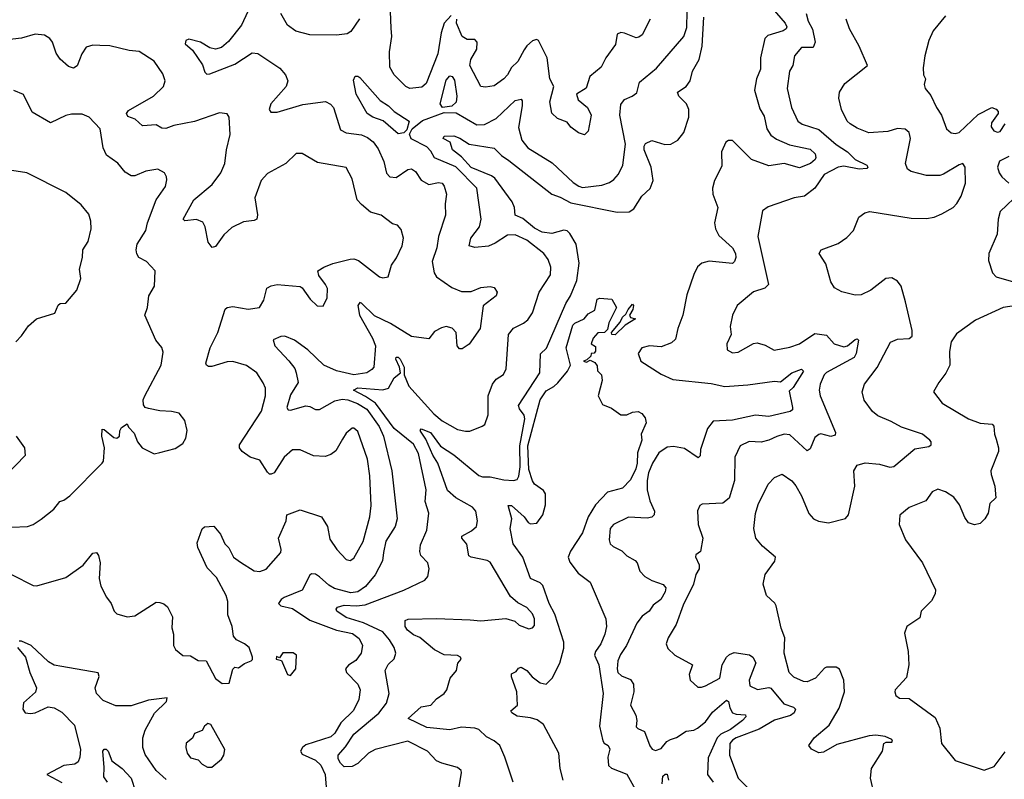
# Model space of a CAD drawing. Extents: x 2056909 to 2160450, y 827444 to 1016825.
# Tile 299 of 501: x 2135505 to 2140631, y 922689 to 926643. Entities that reach past the tile are written whole.
import ezdxf

# ---------------------------------------------------------------- set-up
doc = ezdxf.new("R2010")
doc.units = 0

msp = doc.modelspace()

# ---------------------------------------------------------------- linework, layer by layer
at = {"layer": '0CON10XD'}
for points in [[(2136692.5, 926685), (2136659.6, 926615), (2136591.3, 926528.7), (2136555, 926498), (2136525, 926488.6), (2136495, 926495.6), (2136445.9, 926525.9), (2136385, 926541.5), (2136370.8, 926535), (2136367.3, 926517.3), (2136405, 926483.3), (2136457, 926407), (2136469.5, 926369.5), (2136480, 926360), (2136495, 926360.6), (2136625, 926410.5), (2136715, 926470), (2136745, 926467.1), (2136859.5, 926389.5), (2136889.5, 926355), (2136901.5, 926325), (2136892.5, 926295), (2136813.1, 926205), (2136803.3, 926175), (2136811.7, 926161.7), (2136845, 926161.9), (2136978.5, 926201.5), (2137097.3, 926217.3), (2137122.9, 926202.9), (2137138.1, 926185), (2137175, 926070), (2137205, 926054.5), (2137285, 926043.2), (2137315, 926029.2), (2137345, 926006.7), (2137370.5, 925970.5), (2137401.5, 925905), (2137415, 925843.8), (2137431.2, 925825), (2137465, 925821.1), (2137525, 925863.1), (2137545, 925866.9), (2137565, 925852.5), (2137595, 925807.8), (2137635, 925785.6), (2137685.7, 925795.7), (2137705, 925791.2), (2137715, 925776.7), (2137727.3, 925735), (2137719.3, 925685), (2137721.5, 925625), (2137685.4, 925515), (2137676.9, 925455), (2137653.1, 925385), (2137663.3, 925325), (2137674.4, 925305), (2137755, 925249.4), (2137805, 925228.5), (2137855, 925228.2), (2137905, 925249.4), (2137955, 925254.5), (2137975, 925249.4), (2137991.4, 925225), (2137985.8, 925205), (2137917.2, 925152.8), (2137901.9, 925035), (2137845, 924954.2), (2137808.8, 924928.8), (2137795, 924930), (2137782, 924945), (2137777.5, 925015), (2137756.8, 925036.8), (2137725, 925045.6), (2137700.6, 925039.4), (2137665, 925020), (2137635, 924982.5), (2137545, 924993.5), (2137435, 925061.3), (2137352, 925102), (2137285, 925167.1), (2137275, 925170), (2137265.6, 925154.4), (2137273.5, 925105), (2137342.2, 924985), (2137357, 924945), (2137348.9, 924835), (2137338.8, 924821.2), (2137312.5, 924805), (2137245, 924794.3), (2137155, 924815.9), (2137087.8, 924845), (2137005, 924924.6), (2136935, 924974.5), (2136885, 924995.6), (2136865, 924994.4), (2136824.4, 924975.6), (2136833.6, 924945), (2136906.6, 924866.6), (2136936.6, 924826.6), (2136944.6, 924805), (2136954.4, 924755), (2136915, 924690.8), (2136895.4, 924625), (2136902, 924612), (2136915, 924610.4), (2136995, 924632.1), (2137015, 924630), (2137045, 924614.5), (2137065, 924613.6), (2137145, 924658.3), (2137183.1, 924666.9), (2137214, 924665), (2137264, 924645), (2137312.6, 924615), (2137376, 924525), (2137398.7, 924475), (2137442.5, 924295), (2137470.4, 924045), (2137459.6, 924005), (2137411.4, 923928.6), (2137398.8, 923868.8), (2137392.9, 923827.1), (2137356.4, 923753.6), (2137305, 923693.2), (2137265, 923664.2), (2137229.3, 923659.3), (2137143.1, 923683.1), (2137115, 923699.6), (2137065, 923743.8), (2137045, 923756.5), (2137025, 923759.4), (2137015, 923750.8), (2136975, 923674.4), (2136882, 923635), (2136865.5, 923624.5), (2136852, 923605), (2136865, 923591.9), (2136925, 923577.7), (2137015, 923517.5), (2137155, 923465.9), (2137237.2, 923447.2), (2137272.1, 923422.1), (2137289.1, 923385), (2137282.9, 923345), (2137255, 923307.5), (2137216.5, 923283.5), (2137201.4, 923265), (2137206.9, 923245), (2137264.5, 923185), (2137277.5, 923155), (2137270.8, 923105), (2137242.9, 923047.1), (2137176.8, 922983.2), (2137145, 922930), (2137125, 922910), (2136995, 922868.6), (2136978, 922855), (2136966.2, 922835), (2136975, 922820), (2137045, 922788.8), (2137072.3, 922762.3), (2137094.7, 922715), (2137102.5, 922625)], [(2137273.4, 926646.6), (2137228.5, 926581.5), (2137210.1, 926569.9), (2137155, 926562.5), (2137015, 926563.8), (2136942.5, 926582.5), (2136898.9, 926615), (2136864.5, 926675)], [(2137778.9, 922565), (2137805.7, 922725), (2137804, 922735), (2137785, 922751.4), (2137702.9, 922772.9), (2137675, 922785.7), (2137628.6, 922835), (2137525, 922887.7), (2137355, 922844.7), (2137320.4, 922825), (2137265, 922770.9), (2137235, 922755.3), (2137195, 922753.8), (2137175, 922773.3), (2137163.8, 922795), (2137162.7, 922815), (2137201.3, 922858.7), (2137243.7, 922925), (2137375, 923033.1), (2137415.4, 923085), (2137429.3, 923135), (2137407.5, 923255), (2137424, 923286), (2137455, 923316.2), (2137463.1, 923345), (2137454.5, 923375), (2137430.8, 923415), (2137395, 923457.4), (2137295, 923504), (2137205, 923532.1), (2137156.7, 923565), (2137152.5, 923575), (2137158.8, 923585), (2137195, 923594.8), (2137258, 923592), (2137302.9, 923597.1), (2137505, 923674.4), (2137614, 923725), (2137629.2, 923745), (2137636.9, 923785), (2137630, 923815), (2137594.1, 923854.1), (2137587.5, 923875), (2137591.2, 923908.8), (2137623.7, 923986.3), (2137635.6, 924075), (2137615.4, 924135), (2137621.1, 924195), (2137581.1, 924385), (2137555, 924433.8), (2137454.3, 924514.3), (2137357.3, 924647.3), (2137305, 924682.4), (2137242, 924715), (2137265, 924726.1), (2137395, 924716.6), (2137424.8, 924725.2), (2137455, 924778.5), (2137487.5, 924805), (2137482.5, 924835), (2137463.8, 924875), (2137465, 924885.8), (2137475, 924885.6), (2137486.4, 924875), (2137505.8, 924835), (2137505.9, 924794.1), (2137530, 924735), (2137661.7, 924591.7), (2137705, 924554.6), (2137785, 924509.5), (2137825, 924500.5), (2137848.9, 924501.1), (2137913, 924527), (2137926.2, 924535), (2137944.3, 924585.7), (2137944.6, 924685.4), (2137966.9, 924745), (2137985, 924772.5), (2138023.3, 924796.7), (2138038.1, 924825), (2138049.6, 925005), (2138075, 925037.5), (2138127.3, 925062.7), (2138150.2, 925079.8), (2138175, 925117.5), (2138209.6, 925225), (2138267.8, 925315), (2138270.6, 925355), (2138255.6, 925395), (2138232.9, 925425), (2138145, 925495.9), (2138085, 925522.7), (2138045, 925520.4), (2137980.8, 925479.2), (2137945, 925464.7), (2137875, 925456.7), (2137845.7, 925465), (2137853.1, 925505), (2137898, 925565), (2137908, 925605), (2137885.5, 925765), (2137775, 925877.6), (2137665, 925923.4), (2137645, 925958.9), (2137625, 925980.3), (2137543.1, 926023.1), (2137533.5, 926046.5), (2137548.9, 926075), (2137601.3, 926118.7), (2137715, 926159.6), (2137778.1, 926158.1), (2137885, 926095.9), (2137925, 926097.1), (2137985, 926129), (2138085, 926222.5), (2138115, 926229.1), (2138121.1, 926221.1), (2138121.3, 926195), (2138102.1, 926082.1), (2138118.6, 926015), (2138150.8, 925975), (2138277.1, 925897.1), (2138385.6, 925795), (2138415, 925775.4), (2138435, 925770), (2138535, 925780.8), (2138575, 925794.5), (2138598.3, 925811.7), (2138621.5, 925838.5), (2138645.4, 925885), (2138659.4, 925995), (2138628.9, 926145), (2138635, 926202), (2138652.9, 926227.1), (2138694, 926245), (2138717.3, 926262.7), (2138732.2, 926317.8), (2138819.9, 926390.1), (2138961.8, 926555), (2138977.4, 926602.6), (2138980, 926685)], [(2137751.1, 926665), (2137714.8, 926625), (2137698.4, 926575), (2137681.9, 926465), (2137620.2, 926309.8), (2137598.3, 926291.7), (2137535.8, 926284.2), (2137515, 926295.6), (2137455, 926355.8), (2137431.1, 926395), (2137429.5, 926475), (2137442.5, 926555), (2137438.2, 926598.2), (2137434.6, 926685)], [(2138074, 922674), (2138031.2, 922805), (2138004.3, 922865), (2137975, 922888.9), (2137935, 922909.4), (2137895, 922948.9), (2137875, 922955.5), (2137805, 922960), (2137745, 922946.9), (2137625, 922959.4), (2137526.7, 923005), (2137595, 923065.7), (2137645, 923074.3), (2137675, 923108.5), (2137715, 923135.8), (2137727.8, 923155), (2137745.8, 923215), (2137778.8, 923255), (2137786.4, 923293.6), (2137803.3, 923315), (2137800, 923325), (2137784.1, 923334.1), (2137715, 923336.5), (2137665, 923362.7), (2137587.4, 923427.4), (2137555, 923441.5), (2137524.3, 923465), (2137512.5, 923485), (2137511.2, 923515), (2137527.3, 923522.7), (2137675, 923526.6), (2137850.3, 923519.7), (2137905, 923514.4), (2138035.8, 923525.8), (2138082.7, 923512.7), (2138105, 923492), (2138155, 923472), (2138175, 923478), (2138185, 923490), (2138185.6, 923525), (2138175, 923550), (2138145, 923584), (2138097.9, 923607.9), (2138060.4, 923640.4), (2137955, 923818.6), (2137938, 923828), (2137854.6, 923844.6), (2137842.6, 923852.6), (2137832.9, 923912.9), (2137806.4, 923945), (2137807.3, 923955), (2137857.8, 923982.2), (2137882.5, 924005), (2137888.4, 924035), (2137879.1, 924085), (2137863.1, 924105), (2137775, 924153.8), (2137731.8, 924191.8), (2137681.2, 924335), (2137655, 924376.6), (2137619.7, 924459.7), (2137595.5, 924495.5), (2137589.4, 924505), (2137595, 924514), (2137643.2, 924495), (2137695, 924423.2), (2137765, 924377.1), (2137895, 924270.8), (2137915, 924262.9), (2137955, 924263.3), (2138025, 924247.2), (2138076.2, 924243.8), (2138095, 924249.2), (2138103.5, 924266.5), (2138110, 924315), (2138108.8, 924425), (2138135.2, 924565), (2138131.6, 924585), (2138107, 924617), (2138101.5, 924635), (2138212.6, 924805), (2138217, 924903), (2138247.7, 924932.3), (2138347.9, 925165), (2138372.1, 925205), (2138405.7, 925285), (2138417.2, 925375), (2138401.2, 925475), (2138369.6, 925529.6), (2138355, 925542.9), (2138337.2, 925547.2), (2138275, 925529.4), (2138225, 925537.5), (2138185, 925557.4), (2138125, 925607.2), (2138084.6, 925624.6), (2138081.5, 925665), (2138068, 925695), (2137977.8, 925817.8), (2137960.6, 925830.6), (2137855, 925874.2), (2137805, 925928.8), (2137758, 925965), (2137746.2, 926005), (2137710, 926025), (2137715, 926037.1), (2137765, 926038.8), (2137796.2, 926026.2), (2137845, 925994.5), (2137974.5, 925974.5), (2138012.9, 925935), (2138050.6, 925910.6), (2138275, 925734.8), (2138319.3, 925719.3), (2138375, 925689.6), (2138615, 925640.4), (2138677, 925643), (2138701.7, 925658.3), (2138744.5, 925725), (2138786.6, 925763.4), (2138803.5, 925805), (2138791.5, 925875), (2138756.6, 925965), (2138755.4, 925984.6), (2138762.3, 925997.7), (2138795, 926014.4), (2138863.6, 925993.6), (2138895, 925995.3), (2138930.5, 926015), (2138962.1, 926055), (2138987.9, 926135), (2138988.9, 926175), (2138975.8, 926205), (2138936, 926245), (2138930, 926265), (2138974.6, 926295), (2138994.8, 926325.2), (2139007.3, 926375), (2139041.6, 926435), (2139058, 926505), (2139066.6, 926655)], [(2139422.1, 926702.1), (2139490, 926625), (2139497.8, 926605), (2139494.4, 926595), (2139480, 926585), (2139400, 926560), (2139383.8, 926545), (2139361.5, 926445), (2139361.2, 926385), (2139340.4, 926335), (2139330.4, 926275), (2139358.2, 926178.2), (2139380.9, 926140.9), (2139394.7, 926075), (2139415, 926041.5), (2139445, 926021.7), (2139511.7, 925991.7), (2139619.5, 925969.5), (2139645.4, 925945), (2139650.3, 925925), (2139646.3, 925915), (2139621.1, 925895), (2139565, 925870.8), (2139485, 925894), (2139405, 925882.2), (2139315.1, 925915.1), (2139215, 926013.8), (2139195, 926014.5), (2139180.6, 926005), (2139158.2, 925955), (2139159.7, 925880.3), (2139122.5, 925805), (2139111.1, 925765), (2139112.9, 925735), (2139140, 925665), (2139121.8, 925585), (2139127.3, 925555), (2139145, 925519.4), (2139215.4, 925455), (2139231.8, 925425), (2139233.5, 925405), (2139226.7, 925383.3), (2139215, 925373.1), (2139095, 925385.9), (2139056.2, 925375), (2139033.8, 925356.2), (2139013.9, 925316.1), (2138978.8, 925211.2), (2138956.7, 925105), (2138931.2, 925035), (2138919.6, 924980.4), (2138899, 924961), (2138845, 924940), (2138784.5, 924945.5), (2138744.6, 924935.4), (2138724, 924905), (2138739.2, 924865), (2138845, 924797.3), (2138905, 924770), (2139105, 924749.7), (2139175, 924733.6), (2139295, 924741.4), (2139435, 924761.6), (2139465, 924757.5), (2139525, 924804.6), (2139575, 924824.2), (2139585, 924813.8), (2139532.3, 924727.7), (2139511.2, 924708.8), (2139528.4, 924625), (2139527.4, 924612.6), (2139516.4, 924603.6), (2139405, 924577.6), (2139335, 924583.8), (2139215, 924557.6), (2139115, 924552.9), (2139084.8, 924515.2), (2139050, 924405), (2139046.7, 924373.3), (2139037.3, 924362.7), (2138965, 924410.4), (2138908.3, 924421.7), (2138875, 924417.3), (2138831.5, 924388.5), (2138799.3, 924335), (2138779.3, 924285), (2138771.7, 924245), (2138770.7, 924195), (2138785, 924138), (2138808.9, 924085), (2138807.5, 924065), (2138795.7, 924054.3), (2138771.9, 924048.1), (2138675, 924053.8), (2138596, 924015), (2138578.9, 923995), (2138574.4, 923935), (2138579.2, 923915), (2138595, 923900), (2138638.8, 923878.8), (2138665, 923852), (2138708.2, 923828.2), (2138719.5, 923815), (2138733, 923773), (2138759.2, 923745), (2138795, 923724.5), (2138855, 923702.5), (2138868.9, 923685), (2138865.5, 923665), (2138843.3, 923625), (2138802.5, 923595), (2138782.2, 923565), (2138745, 923538.9), (2138717.6, 923502.4), (2138664.5, 923385.5), (2138632, 923338), (2138618.7, 923305), (2138614.6, 923265), (2138618.9, 923245), (2138637.8, 923227.8), (2138685, 923209.4), (2138700.5, 923185), (2138702.5, 923145), (2138684.3, 923075), (2138713.1, 923023.1), (2138718.2, 922995), (2138715, 922962.5), (2138723, 922953), (2138757.4, 922937.4), (2138785, 922863.8), (2138796.9, 922846.9), (2138815, 922839.2), (2138845, 922849.4), (2138874.7, 922885.3), (2138892.8, 922897.2), (2138925, 922906.9), (2138975, 922940), (2139015, 922945.3), (2139033.8, 922955), (2139075, 922988.6), (2139111, 923039), (2139185, 923100.6), (2139195.4, 923095), (2139202, 923062), (2139215.7, 923035.7), (2139235, 923027.5), (2139284, 923024), (2139284.3, 923015), (2139268.2, 922995), (2139205, 922948.7), (2139154.7, 922925), (2139136.1, 922905), (2139088.4, 922801.6), (2139085.5, 922715), (2139115, 922673.8)], [(2139598.8, 926675), (2139610.4, 926635), (2139632.5, 926592.5), (2139646.2, 926525), (2139635, 926497.1), (2139575, 926497.3), (2139538.9, 926455), (2139530.4, 926405), (2139511.8, 926375), (2139500, 926285), (2139523.5, 926185), (2139555, 926114.3), (2139578.1, 926098.1), (2139665, 926071.8), (2139755, 925993.9), (2139813.8, 925955), (2139855, 925915.4), (2139915, 925885.7), (2139920, 925875), (2139915, 925868.8), (2139874.5, 925865.5), (2139795, 925881.1), (2139765.2, 925874.8), (2139693.4, 925836.6), (2139644.1, 925765.9), (2139590, 925725), (2139537.5, 925715), (2139400.7, 925669.3), (2139371.9, 925648.1), (2139347.8, 925515), (2139403.8, 925265), (2139383.9, 925246.1), (2139325, 925226.9), (2139240, 925155), (2139215.8, 925105), (2139204, 925045), (2139208, 925005), (2139186, 924955), (2139188.8, 924925), (2139215, 924908), (2139245, 924912.9), (2139285.5, 924934.5), (2139325, 924958), (2139345, 924960.8), (2139385, 924948), (2139432.7, 924922.7), (2139515, 924938.5), (2139564.2, 924955), (2139645, 925010), (2139705, 925000), (2139744.4, 924955), (2139795, 924940.4), (2139815, 924946.1), (2139855, 924978.9), (2139865, 924981.9), (2139871.9, 924975), (2139859.2, 924905), (2139848.9, 924885), (2139705, 924807.3), (2139692.3, 924795), (2139672.1, 924745), (2139667.3, 924715), (2139671.8, 924685), (2139752.2, 924495), (2139749.4, 924480.6), (2139727, 924473), (2139675, 924488), (2139665, 924484), (2139645, 924468.8), (2139620, 924410), (2139605, 924398.8), (2139515, 924481.3), (2139485, 924484.7), (2139446.4, 924473.6), (2139405, 924453.9), (2139365, 924443.6), (2139302.2, 924447.8), (2139255.8, 924425), (2139227.1, 924365), (2139226.2, 924245), (2139198.2, 924151.8), (2139165, 924126.4), (2139058.3, 924121.7), (2139045.8, 924114.2), (2139033, 924087), (2139037.1, 924015), (2139061.4, 923945), (2139048.8, 923875), (2139025, 923856.7), (2139022.3, 923847.7), (2139041.9, 923805), (2139042.2, 923785), (2139024.7, 923755.3), (2139013.3, 923705), (2138959.4, 923595), (2138921.8, 923495), (2138880.6, 923425), (2138870.6, 923395), (2138879.3, 923369.3), (2138914.7, 923334.7), (2139008, 923285), (2138990.8, 923235), (2138996.2, 923205)], [(2140325, 926662), (2140260.8, 926585), (2140237.5, 926535), (2140216.2, 926455), (2140208.3, 926391.7), (2140210, 926355), (2140220, 926335), (2140214.2, 926305.8), (2140218.8, 926285), (2140248.7, 926248.7), (2140278.1, 926185), (2140304.4, 926145), (2140330.6, 926075), (2140353.8, 926053.8), (2140375, 926050.5), (2140395, 926055.6), (2140495, 926149.2), (2140565, 926185.6), (2140587.6, 926177.6), (2140598.8, 926165), (2140598.8, 926155), (2140563.3, 926105), (2140563.1, 926085), (2140576, 926065), (2140595, 926056.9), (2140609.8, 926060.2), (2140635, 926101.2)], [(2138131.4, 926485), (2138098.4, 926425), (2138065, 926393.8), (2138044.7, 926355.3), (2138025, 926335.6), (2137975, 926298.9), (2137930.8, 926290.8), (2137905, 926294.4), (2137848.5, 926405), (2137853.5, 926435), (2137885, 926490), (2137886.4, 926526.4), (2137875, 926538.9), (2137835, 926539.1), (2137807.9, 926555), (2137779.1, 926625), (2137780, 926645)], [(2138787.5, 926645), (2138745.3, 926564.7), (2138728.9, 926551.1), (2138715, 926548.9), (2138653.1, 926573.1), (2138634.7, 926575.3), (2138615, 926567.1), (2138606.7, 926513.3), (2138555.8, 926445), (2138531.9, 926395), (2138472.4, 926347.6), (2138453.3, 926286.7), (2138403.3, 926255), (2138412, 926225), (2138460.6, 926185), (2138479.4, 926145), (2138465, 926062.5), (2138445.8, 926044.2), (2138414.5, 926054.5), (2138375, 926082.5), (2138355, 926108.6), (2138305, 926128), (2138275.8, 926155.8), (2138264.5, 926215), (2138285.8, 926295), (2138265.6, 926335), (2138250.9, 926445), (2138205, 926534.3), (2138195, 926539.5), (2138175, 926532.9), (2138145, 926506.4), (2138131.4, 926485)], [(2139689.4, 922830.6), (2139665, 922827.5), (2139626.4, 922846.4), (2139613.3, 922865), (2139641.2, 922905), (2139718.3, 922971.7), (2139770.6, 923059.4), (2139798.1, 923145), (2139796, 923205), (2139772.2, 923262.2), (2139755, 923272.9), (2139705, 923273.1), (2139695, 923268.1), (2139647.1, 923215), (2139605, 923196.9), (2139585, 923198.6), (2139535, 923220), (2139510.5, 923245), (2139485.4, 923345), (2139488.2, 923425), (2139468.7, 923475), (2139442.5, 923592.5), (2139435.9, 923605.9), (2139393.3, 923645), (2139376.2, 923705), (2139386, 923755), (2139435.7, 923824.3), (2139438.8, 923845), (2139372, 923902), (2139337.8, 923945), (2139326.9, 923995), (2139335, 924072.5), (2139350.2, 924119.8), (2139400.6, 924225), (2139435, 924259.2), (2139475, 924276.7), (2139525, 924242), (2139545, 924216), (2139574.4, 924165), (2139612.8, 924072.8), (2139637.8, 924045), (2139663.1, 924033.1), (2139715, 924024.2), (2139804.1, 924045.9), (2139818.9, 924065), (2139852.5, 924215), (2139846.7, 924295), (2139865, 924324.4), (2139906, 924336), (2139980.5, 924329.5), (2140035, 924314.5), (2140055, 924316.7), (2140165, 924410), (2140238.2, 924421.8), (2140250, 924430), (2140250, 924445), (2140242.5, 924455), (2140205, 924485.5), (2140095, 924521.2), (2140041.3, 924551.3), (2139971.7, 924581.7), (2139943.9, 924603.9), (2139901.7, 924661.7), (2139890, 924705), (2139903.1, 924745), (2139968.1, 924831.9), (2140038.9, 924965), (2140075, 924980.4), (2140136.2, 924983.8), (2140150.6, 924995), (2140150.4, 925025), (2140116.9, 925175), (2140093.6, 925255), (2140075, 925281.5), (2140045, 925300), (2140013.3, 925295), (2139935, 925235.6), (2139885, 925210.6), (2139855, 925209.4), (2139785, 925226.7), (2139746.9, 925246.9), (2139727.9, 925277.9), (2139701.7, 925371.7), (2139666.7, 925425), (2139677.5, 925445), (2139765, 925478.6), (2139811.1, 925508.9), (2139845.7, 925545), (2139873.3, 925615), (2139905, 925636.7), (2139930, 925645), (2140145, 925609.7), (2140225, 925608.7), (2140265, 925615.5), (2140305, 925631.5), (2140365, 925665.6), (2140384, 925686), (2140405.6, 925725), (2140428.1, 925791.9), (2140427.3, 925875), (2140415, 925894.2), (2140395, 925888.1), (2140315, 925838.1), (2140295, 925832.5), (2140225, 925831.5), (2140145, 925852.2), (2140126, 925865), (2140115.6, 925895), (2140142.1, 926025), (2140134.7, 926054.7), (2140115, 926073.1), (2140075, 926076.5), (2140025, 926060), (2139925, 926053.8), (2139865, 926078.8), (2139828.8, 926101.2), (2139813.1, 926115), (2139783.5, 926175), (2139768.6, 926235), (2139772, 926265), (2139800.3, 926309.7), (2139918.6, 926405), (2139874.3, 926505), (2139825.6, 926595), (2139806.9, 926645)], [(2135355, 923808.5), (2135575, 923698.1), (2135595, 923696.9), (2135745, 923740), (2135835, 923802.9), (2135885, 923866), (2135905, 923869.2), (2135915, 923853.3), (2135924.4, 923815), (2135919.4, 923735), (2135928.1, 923695), (2135957.2, 923637.2), (2135980.8, 923605), (2135996.2, 923565), (2136011.2, 923551.2), (2136064.2, 923534.2), (2136105, 923540), (2136215, 923611.2), (2136235, 923610), (2136255, 923603.3), (2136275, 923586.7), (2136300, 923535), (2136297.3, 923477.3), (2136305.8, 923445), (2136306.1, 923386.1), (2136316.7, 923365), (2136355, 923333.8), (2136395, 923331.9), (2136435, 923308.2), (2136475.4, 923305.4), (2136525, 923213.8), (2136558.3, 923188.3), (2136595, 923190), (2136615, 923262.5), (2136625, 923272.5), (2136645, 923268.8), (2136675, 923291.2), (2136710, 923305), (2136717, 923313), (2136716.7, 923325), (2136700, 923375), (2136676.2, 923395), (2136634.4, 923414.4), (2136617.5, 923435), (2136610.6, 923485), (2136588.9, 923545), (2136587.9, 923615), (2136580, 923645), (2136529.8, 923739.8), (2136480.3, 923790.3), (2136433.3, 923895), (2136429.3, 923920.7), (2136455, 923992.5), (2136467, 924003), (2136515, 924006.7), (2136550, 923965), (2136572.5, 923915), (2136593.6, 923893.6), (2136617.5, 923845), (2136655, 923818.5), (2136725, 923774.2), (2136755, 923770), (2136787.9, 923782.1), (2136865, 923870), (2136866.7, 923885), (2136851.9, 923945), (2136893.1, 924035), (2136896.2, 924065), (2136965, 924091.2), (2137075.8, 924055), (2137108.2, 924005), (2137119.6, 923939.6), (2137155.7, 923885), (2137205, 923832.5), (2137225, 923827.5), (2137245, 923840), (2137293.1, 923926.9), (2137328.4, 924055), (2137335.4, 924115), (2137328.1, 924268.1), (2137315, 924356.2), (2137265, 924498.8), (2137245, 924516.2), (2137235, 924516.2), (2137205, 924491.2), (2137185, 924458.8), (2137150.4, 924399.6), (2137125, 924379.2), (2137095, 924368.9), (2137035, 924372.2), (2136965, 924404.3), (2136925, 924403.8), (2136882, 924365), (2136830, 924285), (2136815, 924277.5), (2136805, 924277.5), (2136795, 924287.5), (2136755, 924350), (2136705.7, 924365.7), (2136664, 924395), (2136650, 924415), (2136649.5, 924430.5), (2136763.5, 924605), (2136784.3, 924684.3), (2136784.2, 924725), (2136773.4, 924753.4), (2136740, 924805), (2136685, 924842.2), (2136614.5, 924864.5), (2136585, 924861.5), (2136505, 924837.1), (2136487.3, 924837.3), (2136478, 924845), (2136474.5, 924855.5), (2136496.5, 924935), (2136536.9, 925015), (2136574.5, 925135.5), (2136585, 925144.2), (2136615, 925150), (2136695, 925135.6), (2136753.8, 925145), (2136776.7, 925183.3), (2136792, 925245), (2136815, 925258.1), (2136845, 925264.4), (2136965, 925254.2), (2136976.4, 925246.4), (2137017.3, 925187.3), (2137054.1, 925154.1), (2137085, 925152.5), (2137105.6, 925194.4), (2137107, 925243), (2137097.5, 925265), (2137061.7, 925311.7), (2137057.5, 925335), (2137087.5, 925355), (2137135, 925373.3), (2137225, 925396.6), (2137245, 925397.7), (2137268.9, 925388.9), (2137377.5, 925305), (2137395, 925300), (2137422.5, 925305), (2137440, 925365), (2137467.4, 925402.6), (2137496.5, 925465), (2137503.3, 925505), (2137490.7, 925550.7), (2137472.5, 925572.5), (2137445, 925580), (2137387.5, 925625), (2137331.1, 925641.1), (2137285, 925680), (2137262.2, 925705), (2137236.2, 925815), (2137205, 925872.9), (2137055, 925900), (2136975, 925945.8), (2136945, 925946), (2136890, 925895), (2136795, 925842.5), (2136761.8, 925805), (2136729.5, 925715), (2136743.2, 925626.8), (2136738.8, 925605), (2136725, 925597.1), (2136669.7, 925590.3), (2136608.9, 925561.1), (2136567.8, 925522.2), (2136525, 925462), (2136506.4, 925456.4), (2136485.8, 925485), (2136470, 925565), (2136459.1, 925589.1), (2136425, 925603.5), (2136365.5, 925595.5), (2136355.6, 925605), (2136412.2, 925705), (2136506.5, 925785), (2136552.5, 925845), (2136573.8, 925895), (2136581.5, 925965), (2136601.2, 926045), (2136595.6, 926135), (2136585, 926153.3), (2136545, 926157.5), (2136415, 926112.5), (2136308.2, 926091.8), (2136265, 926076.5), (2136245, 926078.6), (2136215, 926095.7), (2136145, 926090.8), (2136105.7, 926125), (2136068.6, 926138.6), (2136060.4, 926155), (2136070.8, 926169.2), (2136202.5, 926245), (2136254.4, 926295), (2136262.9, 926325), (2136250.9, 926360.9), (2136205, 926427.5), (2136127.2, 926477.2), (2136075, 926482.7), (2135975, 926506.6), (2135921.7, 926508.3), (2135885, 926510.4), (2135851.2, 926498.8), (2135828.5, 926465), (2135805, 926403.3), (2135785, 926391.2), (2135759.5, 926399.5), (2135715, 926438), (2135695, 926468.8), (2135676.2, 926526.2), (2135662, 926545), (2135635, 926561.9), (2135585, 926567.1), (2135514, 926546), (2135425, 926536.2)], [(2137475, 926049.1), (2137396.4, 926116.4), (2137342.9, 926135), (2137313.8, 926155), (2137257.1, 926255), (2137242.3, 926327.7), (2137250.8, 926349.2), (2137265, 926349.2), (2137275, 926341.4), (2137381.8, 926221.8), (2137425, 926193.8), (2137454.2, 926164.2), (2137532, 926115), (2137519.8, 926070.2), (2137505, 926054.5), (2137475, 926049.1)], [(2137706.5, 926186.5), (2137693.4, 926205), (2137725, 926328.6), (2137745, 926350.8), (2137756.5, 926346.5), (2137767.8, 926327.8), (2137780.9, 926245), (2137776.9, 926213.1), (2137755, 926193.2), (2137706.5, 926186.5)], [(2135465, 924002), (2135545.6, 924004.4), (2135575, 924015.8), (2135616.6, 924043.4), (2135683.3, 924095), (2135713.3, 924135), (2135735, 924141.4), (2135765.3, 924164.7), (2135933.8, 924335), (2135941.2, 924345), (2135946.2, 924413.8), (2135933.1, 924475), (2135935, 924511.2), (2135945, 924510), (2135995, 924468.6), (2136010, 924465), (2136023.8, 924475), (2136026.7, 924503.3), (2136035, 924520), (2136065, 924540), (2136071.7, 924521.7), (2136100.7, 924490.7), (2136118.8, 924445), (2136143.3, 924415), (2136205, 924383.3), (2136235, 924390), (2136315, 924411.2), (2136355, 924436.2), (2136370, 924465), (2136376.2, 924505), (2136365, 924556.2), (2136335, 924594), (2136295, 924604.3), (2136235, 924606.9), (2136175, 924618.8), (2136157.5, 924625), (2136148.8, 924638.8), (2136148.6, 924665), (2136157.1, 924685), (2136242.2, 924845), (2136252.3, 924912.3), (2136245.7, 924935.7), (2136213.3, 924975), (2136156, 925105), (2136170, 925145), (2136178.1, 925205), (2136206.7, 925255), (2136210, 925335), (2136165, 925384.3), (2136125.5, 925405.5), (2136114.3, 925424.3), (2136111.4, 925445), (2136116.7, 925475), (2136162.5, 925545), (2136171.1, 925585), (2136215.6, 925704.4), (2136264.2, 925775), (2136270.5, 925809.5), (2136270, 925825), (2136259.2, 925845), (2136225, 925864.2), (2136162.5, 925855), (2136105, 925829.2), (2136085, 925830.8), (2136055, 925848.6), (2136015.9, 925895.9), (2135957.3, 925937.3), (2135940, 925975), (2135924.2, 926075), (2135866.7, 926135), (2135830.9, 926150.9), (2135775, 926151.4), (2135745, 926144.4), (2135665, 926105.6), (2135570.8, 926160.8), (2135525, 926253.8), (2135475, 926274)], [(2140655, 925930.6), (2140605, 925905.8), (2140595.7, 925875), (2140604.3, 925845), (2140618.6, 925825), (2140655, 925791.5)], [(2135485, 924966), (2135515, 924996.7), (2135550.5, 925049.5), (2135592.5, 925085), (2135687.5, 925115), (2135705, 925157.5), (2135715, 925166.2), (2135745, 925167.5), (2135803.3, 925235), (2135823.3, 925295), (2135816.2, 925345), (2135832, 925405), (2135834.2, 925445), (2135860.9, 925489.1), (2135877.5, 925555), (2135876, 925594), (2135865, 925630), (2135825, 925678.8), (2135745, 925743.8), (2135542.5, 925845), (2135465, 925857.5)], [(2140714.2, 925745), (2140608.9, 925645), (2140598.8, 925605), (2140594.3, 925525.7), (2140550, 925425), (2140549.2, 925389.2), (2140569.2, 925325), (2140588.8, 925305), (2140745, 925259.4)], [(2138333.8, 922685), (2138318.9, 922745), (2138312.2, 922825), (2138231.5, 922975), (2138199.4, 922999.4), (2138165, 923010), (2138095, 923018.6), (2138066.7, 923035), (2138062.5, 923045), (2138096, 923075), (2138093.3, 923145), (2138065, 923222.5), (2138065, 923237.5), (2138090, 923250), (2138101.7, 923268.3), (2138115, 923272), (2138145, 923256.2), (2138173.2, 923223.2), (2138215, 923191.8), (2138245, 923184.5), (2138276.2, 923215), (2138316.4, 923293.6), (2138338.2, 923371.8), (2138337.6, 923402.4), (2138291.1, 923548.9), (2138260.6, 923605), (2138228.6, 923698.6), (2138215, 923712), (2138164.5, 923735), (2138124.6, 923845), (2138073.8, 923915), (2138057.5, 923995), (2138067.5, 924045), (2138047.5, 924115), (2138065.7, 924115), (2138131.8, 924055), (2138152.9, 924025), (2138165, 924019.5), (2138197.8, 924022.2), (2138227.7, 924065), (2138243.1, 924116.9), (2138242.2, 924175), (2138232.3, 924192.3), (2138185, 924224.8), (2138175, 924242.2), (2138155, 924301.2), (2138151, 924425), (2138215, 924663.8), (2138245, 924710.8), (2138285, 924732.9), (2138307.3, 924752.7), (2138356.5, 924813.5), (2138371.8, 924845), (2138350, 924935), (2138385, 925052), (2138395, 925062.9), (2138444, 925086), (2138465, 925112.5), (2138498.3, 925131.7), (2138511.7, 925188.3), (2138525, 925192.5), (2138588.3, 925188.3), (2138612.5, 925145), (2138572.5, 925065), (2138565, 925030), (2138550, 925015), (2138515, 925012.5), (2138490, 924985), (2138480, 924955), (2138502.5, 924942.5), (2138501.7, 924918.3), (2138495, 924907.5), (2138480, 924905), (2138478.3, 924891.7), (2138458.3, 924871.7), (2138440, 924865), (2138455, 924860), (2138475, 924870), (2138499.3, 924859.3), (2138511.7, 924841.7), (2138512.5, 924815), (2138533.9, 924793.9), (2138538, 924765), (2138516.2, 924685), (2138539.4, 924639.4), (2138585, 924620.6), (2138635, 924585.7), (2138665, 924585.8), (2138695, 924600), (2138725, 924603.3), (2138743, 924593), (2138760.7, 924570.7), (2138766.7, 924545), (2138740, 924485), (2138744.2, 924454.2), (2138721.1, 924388.9), (2138720.3, 924335), (2138711.8, 924305), (2138685, 924248.1), (2138643.3, 924205), (2138565, 924183.3), (2138503, 924117), (2138463.9, 924056.1), (2138435, 923972.5), (2138372.6, 923877.4), (2138360, 923845), (2138369.4, 923819.4), (2138412.7, 923762.7), (2138474.4, 923714.4), (2138556.7, 923525), (2138559.1, 923485), (2138551.3, 923445), (2138531, 923395), (2138503.2, 923355), (2138498.2, 923335), (2138520.5, 923285), (2138541.7, 923135), (2138524.1, 922965), (2138540, 922890), (2138547.3, 922877.3), (2138568, 922865), (2138576.4, 922846.4), (2138566.9, 922805), (2138570.3, 922760.3), (2138585, 922747.5), (2138665, 922716), (2138708.3, 922638.3)], [(2140808.3, 925171.7), (2140625, 925144.6), (2140480.5, 925079.5), (2140381.7, 925008.3), (2140353.4, 924966.6), (2140344.6, 924915.4), (2140346.9, 924845), (2140327, 924803), (2140290, 924755), (2140262.5, 924705), (2140307.6, 924647.6), (2140444.6, 924564.6), (2140505, 924543.5), (2140568.3, 924538.3), (2140576.5, 924526.5), (2140579.2, 924485), (2140588.8, 924458.8), (2140600.8, 924415), (2140600, 924395), (2140561.4, 924295), (2140561.9, 924275), (2140581.4, 924215), (2140586, 924155), (2140555.9, 924124.1), (2140545.9, 924074.1), (2140530, 924045), (2140505, 924020), (2140475, 924013.8), (2140445, 924023.8), (2140425, 924051.2), (2140397, 924117), (2140367.4, 924157.4), (2140325.3, 924185.3), (2140285, 924198.6), (2140254.5, 924185.5), (2140221.7, 924138.3), (2140135, 924104.2), (2140086.1, 924063.9), (2140082.5, 924015), (2140116, 923935), (2140205, 923816.7), (2140271.9, 923675), (2140270, 923655), (2140252.1, 923617.9), (2140198, 923565), (2140190.5, 923529.5), (2140123.8, 923485), (2140110.5, 923450.5)], [(2138605, 925002.9), (2138587.5, 925005), (2138586.7, 925015), (2138631.7, 925068.3), (2138642.5, 925095), (2138660.8, 925109.2), (2138672.5, 925135), (2138695, 925162.5), (2138700, 925155), (2138696.7, 925135), (2138680, 925105), (2138685, 925092.5), (2138710, 925085), (2138657.3, 925052.7), (2138605, 925002.9)], [(2135487.5, 924475), (2135530, 924415), (2135534, 924375), (2135438.6, 924275)], [(2140110.5, 923450.5), (2140130, 923355), (2140133.8, 923285), (2140121.2, 923218.8), (2140063.3, 923155), (2140060, 923145), (2140066.7, 923125), (2140085, 923111.2), (2140135, 923110), (2140271.1, 923011.1), (2140294.5, 922955), (2140303.3, 922875), (2140375, 922786.7), (2140525, 922736.7), (2140577.5, 922755), (2140635, 922832.5)], [(2135494.4, 923375), (2135535.7, 923325), (2135558.6, 923245), (2135591.9, 923165), (2135586.8, 923143.2), (2135525, 923087.5), (2135520.8, 923055), (2135533.3, 923035), (2135562.1, 923032.1), (2135585, 923035.5), (2135653.2, 923066.8), (2135685, 923061.3), (2135725, 923038.2), (2135791.1, 922971.1), (2135822.5, 922845), (2135818.5, 922805), (2135809.4, 922780.6), (2135792.1, 922767.9), (2135735, 922760.7), (2135646.7, 922715), (2135725, 922672.1)], [(2136267.9, 922687.9), (2136215.4, 922735), (2136158.7, 922818.7), (2136145.5, 922855), (2136145.5, 922905), (2136158.2, 922945), (2136207, 923033), (2136270, 923095), (2136273.6, 923113.6), (2136175, 923101.5), (2136085, 923071.5), (2136005, 923071.1), (2135938.9, 923098.9), (2135904.3, 923135), (2135897.5, 923165), (2135918, 923225), (2135914, 923244), (2135725, 923276), (2135685, 923283.3), (2135655, 923300), (2135565, 923386.2), (2135515, 923408.8), (2135502, 923408)], [(2136915, 923230), (2136942.5, 923265), (2136945.8, 923335.8), (2136928.3, 923348.3), (2136875, 923347.5), (2136858.3, 923321.7), (2136841.7, 923328.3), (2136840, 923315), (2136868.3, 923308.3), (2136900, 923235), (2136915, 923230)], [(2138996.2, 923205), (2139035, 923169.2), (2139055, 923168.1), (2139075, 923175.6), (2139150, 923215), (2139161.2, 923285), (2139185, 923324.3), (2139200.9, 923339.1), (2139225, 923349.4), (2139305, 923336.4), (2139321.4, 923325), (2139337.3, 923295), (2139302.8, 923205), (2139305.4, 923175.4), (2139346, 923156), (2139405, 923166.5), (2139415, 923163.4), (2139482.7, 923082.7), (2139534.1, 923064.1), (2139544.4, 923055), (2139537.3, 923035), (2139518.5, 923021.5), (2139435, 922996.8), (2139355, 922950.2), (2139235, 922904.8), (2139215, 922892.4), (2139202.6, 922875), (2139200.3, 922815), (2139245.4, 922695), (2139345, 922598.6)], [(2136505, 922752.5), (2136556.1, 922793.9), (2136567.5, 922815), (2136573.3, 922845), (2136500, 922975), (2136485, 922980), (2136467.5, 922965), (2136455, 922942.5), (2136415, 922927.5), (2136405, 922902.5), (2136372.5, 922877.5), (2136370, 922855), (2136376.2, 922825), (2136395, 922801.2), (2136435, 922790), (2136455, 922767.5), (2136483, 922753), (2136505, 922752.5)], [(2139952.4, 922612.4), (2139934.4, 922695), (2139939.4, 922745), (2139997.3, 922835), (2140003.7, 922876.3), (2140015, 922883.3), (2140045, 922882), (2140048, 922888), (2140045.8, 922895.8), (2140011.2, 922911.2), (2139961.8, 922918.2), (2139927.5, 922915), (2139759.1, 922870.9), (2139689.4, 922830.6)], [(2135961.9, 922675), (2135942.6, 922702.6), (2135945, 922750), (2135938.5, 922835), (2135945, 922846.7), (2135955, 922845.6), (2135965.4, 922835.4), (2135985.3, 922785.3), (2136039.2, 922745), (2136085.8, 922695.8), (2136108, 922625)], [(2138850, 922665), (2138852.9, 922705), (2138865, 922716.7), (2138876.4, 922716.4), (2138883.3, 922685)]]:
    msp.add_lwpolyline(points, dxfattribs=at)

doc.saveas('drawing.dxf')
